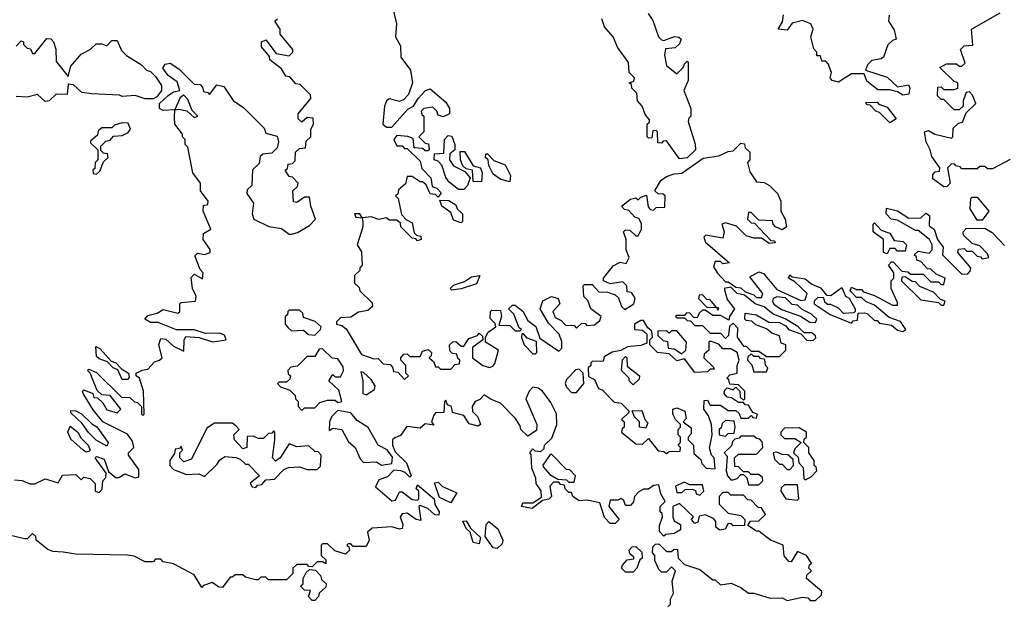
# Model space of a CAD drawing. Extents: x 2769579 to 2883812, y 684207 to 828660.
# Tile 449 of 505: x 2821836 to 2825671, y 818121 to 820401. Entities that reach past the tile are written whole.
import ezdxf

# ---------------------------------------------------------------- set-up
doc = ezdxf.new("R2010")
doc.units = 0

msp = doc.modelspace()

# ---------------------------------------------------------------- linework, layer by layer
at = {"layer": '0CON02XD'}
for points in [[(2823291.2, 820435), (2823304, 820385), (2823299.2, 820335), (2823319.3, 820299.3), (2823320, 820255), (2823357.5, 820205), (2823366.2, 820155), (2823350, 820110), (2823330.7, 820089.3), (2823315, 820083.3), (2823275, 820093.3), (2823263.8, 820085), (2823256.2, 820065), (2823250, 819995), (2823265, 819983.3), (2823285, 819982.5), (2823347, 820053), (2823370, 820065), (2823387.5, 820095), (2823416.2, 820125), (2823435, 820132), (2823495, 820080), (2823510, 820055), (2823510, 820035), (2823485, 820022.5), (2823465, 820030), (2823460, 820045), (2823445, 820060), (2823410, 820055), (2823400, 820045), (2823401.7, 820031.7), (2823410, 820025), (2823410, 819965), (2823405, 819960), (2823390, 819945), (2823415, 819920), (2823428.3, 819918.3), (2823430, 819895), (2823425, 819890), (2823415, 819890), (2823405, 819900), (2823371.7, 819901.7), (2823368.3, 819938.3), (2823347, 819947), (2823305, 819950), (2823292.5, 819935), (2823305, 819910), (2823325, 819910), (2823335, 819900), (2823345, 819900), (2823395, 819850), (2823401.7, 819821.7), (2823437.5, 819785), (2823441.7, 819751.7), (2823460, 819745), (2823477, 819727), (2823465, 819710), (2823455, 819720), (2823435, 819722.5), (2823418.3, 819758.3), (2823405, 819770), (2823395, 819770), (2823365, 819790), (2823345, 819790), (2823338.3, 819761.7), (2823311.7, 819738.3), (2823308.3, 819721.7), (2823300, 819715), (2823310, 819705), (2823322.5, 819642.5), (2823341.7, 819621.7), (2823365, 819610), (2823371.7, 819571.7), (2823381.7, 819561.7), (2823398.3, 819558.3), (2823400, 819545), (2823385, 819540), (2823378.3, 819548.3), (2823365, 819550), (2823320, 819595), (2823318.3, 819608.3), (2823305, 819620), (2823275, 819620), (2823265, 819630), (2823235, 819623.3), (2823205, 819633.3), (2823170, 819630), (2823160, 819645), (2823140, 819645), (2823145, 819632.5), (2823170, 819630), (2823172.5, 819615), (2823172.5, 819595), (2823150, 819525), (2823167, 819497), (2823170, 819445), (2823160, 819435), (2823160, 819425), (2823140, 819405), (2823140, 819375), (2823158.3, 819358.3), (2823160, 819345), (2823208.3, 819298.3), (2823210, 819285), (2823191.7, 819268.3), (2823155, 819262.5), (2823125, 819243.3), (2823085, 819240), (2823070, 819225), (2823070, 819215), (2823090, 819210), (2823107.3, 819197.3), (2823167, 819097), (2823215, 819080), (2823231.7, 819081.7), (2823251.7, 819061.7), (2823278.3, 819058.3), (2823288.3, 819048.3), (2823291.7, 819031.7), (2823308.3, 819028.3), (2823335, 819000)], [(2825693, 819857), (2825625, 819820), (2825605, 819820), (2825595, 819830), (2825575, 819830), (2825565, 819820), (2825505, 819820), (2825498.3, 819828.3), (2825481.7, 819831.7), (2825478.3, 819838.3), (2825465, 819840), (2825450, 819825), (2825460, 819765), (2825448.3, 819751.7), (2825435, 819750), (2825391.7, 819781.7), (2825391.7, 819798.3), (2825401.7, 819808.3), (2825418.3, 819811.7), (2825420, 819825), (2825388.3, 819868.3), (2825382.5, 819895), (2825366.7, 819925), (2825360, 819965), (2825375, 819970), (2825400, 819955), (2825465, 819940), (2825470, 819945), (2825471.7, 819978.3), (2825491.7, 819998.3), (2825508.3, 820001.7), (2825521.7, 820038.3), (2825560, 820075), (2825547, 820107), (2825535, 820120), (2825521.7, 820118.3), (2825510, 820085), (2825510, 820065), (2825495, 820050), (2825475, 820050), (2825435, 820090), (2825425, 820090), (2825410, 820105), (2825411.7, 820138.3), (2825425, 820140), (2825435, 820130), (2825475, 820130), (2825490, 820135), (2825490, 820155), (2825475, 820160), (2825420, 820215), (2825445, 820230), (2825485, 820230), (2825495, 820220), (2825505, 820220), (2825518.3, 820231.7), (2825500, 820285), (2825515, 820300), (2825548.3, 820301.7), (2825542.5, 820365), (2825655, 820427.5)], [(2821815, 818610), (2821845, 818606.7), (2821875, 818593.3), (2821895, 818593.3), (2821935, 818613.3), (2821985, 818597.5), (2822003, 818627), (2822055, 818630), (2822075, 818610), (2822085, 818620), (2822110, 818615), (2822130, 818595), (2822130, 818565), (2822145, 818560), (2822157, 818573), (2822160, 818605), (2822171.7, 818618.3), (2822172.5, 818635), (2822130, 818695), (2822135, 818700), (2822165, 818690), (2822181.7, 818641.7), (2822208.3, 818618.3), (2822221.7, 818618.3), (2822245, 818632.5), (2822285, 818616.7), (2822299.3, 818620.7), (2822299.5, 818649.5), (2822260, 818705), (2822260, 818715), (2822280, 818735), (2822275, 818760), (2822255, 818787.5), (2822160, 818835), (2822121.7, 818881.7), (2822082.5, 818945), (2822080, 818955), (2822085, 818960), (2822120, 818945), (2822125, 818930), (2822138.3, 818928.3), (2822159.3, 818909.3), (2822175, 818882.5), (2822215, 818870), (2822230, 818885), (2822188.3, 818938.3), (2822155, 818940), (2822137, 818957), (2822110, 819025), (2822100, 819035), (2822105, 819040), (2822135, 819027.5), (2822231.7, 818931.7), (2822265, 818930), (2822283, 818913), (2822295, 818910), (2822310, 818895), (2822310, 818865), (2822315, 818860), (2822320, 818865), (2822317.5, 818955), (2822302.5, 819005), (2822290, 819015), (2822290, 819025), (2822313, 819037), (2822335, 819040), (2822360.7, 819069.3), (2822380, 819075), (2822390, 819085), (2822377.5, 819135), (2822385, 819160), (2822405, 819156.7), (2822435, 819130), (2822475, 819110), (2822476.7, 819153.3), (2822483, 819167), (2822535, 819163.8), (2822587, 819147), (2822640, 819155), (2822633, 819173), (2822615, 819180), (2822559.3, 819179.3), (2822515, 819193.3), (2822446.7, 819193.3), (2822375, 819222.5), (2822345, 819222.5), (2822322.5, 819235), (2822335, 819250), (2822371.7, 819258.3), (2822395, 819272.5), (2822451.7, 819258.3), (2822460, 819265), (2822460, 819295), (2822465, 819300), (2822520, 819305), (2822523.3, 819325), (2822508.8, 819355), (2822503, 819397), (2822515, 819410), (2822547.5, 819392.5), (2822550, 819415), (2822538.3, 819428.3), (2822518.3, 819481.7), (2822528.3, 819491.7), (2822555, 819487.5), (2822577.5, 819495), (2822577, 819507), (2822550, 819545), (2822551.7, 819568.3), (2822580, 819585), (2822550, 819655), (2822551.7, 819678.3), (2822568.3, 819681.7), (2822570, 819695), (2822540, 819735), (2822540, 819765), (2822510, 819805), (2822490, 819905), (2822480, 819915), (2822480, 819935), (2822470, 819945), (2822470, 819955), (2822440, 819995), (2822438.3, 820021.7), (2822440, 820050), (2822455, 820052.5), (2822487, 820047), (2822515, 820020), (2822530, 820025), (2822507.5, 820047.5), (2822490.7, 820090.7), (2822475, 820107.5), (2822461.2, 820098.8), (2822440, 820050), (2822395, 820047.5), (2822380, 820055), (2822380, 820075), (2822414, 820106), (2822435, 820120), (2822460, 820125), (2822449.3, 820159.3), (2822413.6, 820183.6), (2822393, 820213), (2822401.7, 820228.3), (2822421.7, 820231.7), (2822455, 820210), (2822515, 820150), (2822538.3, 820148.3), (2822548.3, 820138.3), (2822551.7, 820121.7), (2822568.3, 820118.3), (2822575, 820110), (2822603, 820147), (2822630.7, 820140.7), (2822667, 820087), (2822708.3, 820058.3), (2822788.3, 819978.3), (2822795, 819960), (2822838.3, 819948.3), (2822843.3, 819925), (2822838.3, 819901.7), (2822818.3, 819881.7), (2822782.5, 819877.5), (2822771.7, 819868.3), (2822768.3, 819841.7), (2822743, 819817), (2822740, 819755), (2822721.7, 819738.3), (2822720, 819725), (2822747, 819687), (2822741.2, 819645), (2822747.5, 819625), (2822806.1, 819596.1), (2822855, 819587.5), (2822885, 819566.7), (2822895, 819566.2), (2822918, 819572), (2822965, 819600), (2822987.5, 819625), (2822970, 819675), (2822965, 819710), (2822945, 819710), (2822915, 819690), (2822901.7, 819691.7), (2822900, 819735), (2822918.3, 819751.7), (2822920, 819765), (2822898.3, 819788.3), (2822885, 819790), (2822870, 819815), (2822878.3, 819821.7), (2822881.7, 819838.3), (2822898.3, 819841.7), (2822908.3, 819851.7), (2822910, 819885), (2822925, 819900), (2822948.3, 819901.7), (2822951.7, 819928.3), (2822970, 819945), (2822970, 819975), (2822980, 819995), (2822978.3, 820018.3), (2822955, 820020), (2822935, 820002.5), (2822920, 820015), (2822920, 820035), (2822970, 820095), (2822968.3, 820108.3), (2822928.3, 820148.3), (2822911.7, 820151.7), (2822888.3, 820178.3), (2822871.7, 820181.7), (2822855, 820210), (2822810, 820245), (2822808.3, 820258.3), (2822777.5, 820295), (2822777.5, 820315), (2822795, 820322.5), (2822835, 820270), (2822885, 820260), (2822900, 820275), (2822900, 820285), (2822850, 820345), (2822850, 820365), (2822830, 820395), (2822840, 820405)], [(2824283.8, 820425), (2824301.7, 820398.3), (2824323.8, 820335), (2824335, 820322.5), (2824345, 820320), (2824386.1, 820336.1), (2824403.6, 820333.6), (2824412.5, 820325), (2824405, 820307.5), (2824388.3, 820291.7), (2824351.7, 820288.3), (2824347.5, 820262.5), (2824355, 820222.5), (2824395, 820190), (2824420, 820215), (2824425, 820230), (2824435, 820240), (2824440, 820235), (2824440, 820165), (2824422.5, 820125), (2824450, 820055), (2824450, 820025), (2824441.7, 820018.3), (2824440, 820005), (2824467, 819917), (2824467.5, 819895), (2824435, 819863.3), (2824405, 819858.8), (2824355, 819930), (2824341.7, 819928.3), (2824335, 819920), (2824321.7, 819921.7), (2824320, 819965), (2824315, 819970), (2824301.7, 819968.3), (2824298.3, 819941.7), (2824285, 819940), (2824280, 819945), (2824280, 819995), (2824288.3, 820001.7), (2824288.3, 820011.7), (2824271.7, 820031.7), (2824260, 820065), (2824242.5, 820085), (2824240, 820115), (2824220, 820135), (2824218.3, 820148.3), (2824210, 820155), (2824228.3, 820161.7), (2824230, 820175), (2824210, 820195), (2824207.5, 820235), (2824163.8, 820293.8), (2824146.7, 820335), (2824113.9, 820373.9), (2824102.5, 820405)], [(2825298.3, 820111.7), (2825275, 820107.5), (2825255, 820120), (2825225, 820127.5), (2825178.3, 820128.3), (2825135, 820162.5), (2825125, 820190), (2825075, 820190), (2825025, 820157.5), (2825000, 820165), (2824992.5, 820175), (2824997.5, 820195), (2824985, 820230), (2824975, 820240), (2824960, 820240), (2824955, 820260), (2824940, 820260), (2824940, 820275), (2824928.3, 820288.3), (2824917.5, 820335), (2824926.7, 820365), (2824916.7, 820385), (2824885, 820397.5), (2824845, 820387.5), (2824825, 820360), (2824790, 820365), (2824807, 820393), (2824810.7, 820420.7)], [(2825221.7, 820418.3), (2825220, 820395), (2825241.7, 820361.7), (2825250, 820325), (2825235, 820320), (2825217, 820303), (2825200, 820255), (2825191.7, 820248.3), (2825155, 820242.5), (2825137.5, 820225), (2825130, 820205), (2825215, 820177.5), (2825255, 820140), (2825297, 820147), (2825302.5, 820135), (2825298.3, 820111.7)], [(2821821.7, 820298.3), (2821841.7, 820318.3), (2821850, 820315), (2821850, 820305), (2821865, 820290), (2821878.3, 820288.3), (2821885, 820270), (2821895, 820270), (2821941.7, 820328.3), (2821956.4, 820326.4), (2821967.5, 820315), (2821976.4, 820286.4), (2821978.3, 820238.3), (2822025, 820180), (2822035, 820220), (2822075, 820267.5), (2822110, 820285), (2822133, 820307), (2822155, 820307.5), (2822175, 820300), (2822195, 820320), (2822215, 820320), (2822231.7, 820281.7), (2822251.7, 820261.7), (2822310, 820225), (2822330, 820205), (2822345, 820200), (2822365, 820180), (2822387.5, 820145), (2822387.5, 820125), (2822369.3, 820100.7), (2822355, 820092.5), (2822325, 820092.5), (2822285, 820106.7), (2822235, 820102.5), (2822225, 820107.5), (2822115, 820112.5), (2822078.3, 820118.3), (2822045, 820147.5), (2822025, 820150), (2822020, 820110), (2821978.3, 820111.7), (2821950, 820085), (2821935, 820082.5), (2821905, 820110), (2821865, 820100), (2821822.5, 820102.5)], [(2825225, 820000), (2825185, 820040), (2825170, 820045), (2825148.3, 820068.3), (2825135, 820070), (2825131.7, 820078.3), (2825175, 820080), (2825181.7, 820071.7), (2825215, 820060), (2825250, 820015), (2825225, 820000)], [(2822135, 819800), (2822148.3, 819811.7), (2822161.7, 819848.3), (2822180, 819865), (2822178.3, 819878.3), (2822161.7, 819881.7), (2822151.7, 819891.7), (2822151.7, 819908.3), (2822171.7, 819928.3), (2822188.3, 819931.7), (2822201.7, 819948.3), (2822235, 819950), (2822258.3, 819961.7), (2822267.5, 819975), (2822258.3, 819998.3), (2822235, 820000), (2822205, 819990), (2822195, 819980), (2822155, 819980), (2822141.7, 819968.3), (2822138.3, 819951.7), (2822111.7, 819928.3), (2822111.7, 819921.7), (2822140, 819895), (2822140, 819855), (2822130, 819845), (2822128.3, 819821.7), (2822120, 819815), (2822121.7, 819801.7), (2822135, 819800)], [(2823565, 819740), (2823545, 819740), (2823508.3, 819768.3), (2823496.1, 819786.1), (2823480, 819835), (2823465, 819850), (2823450, 819855), (2823451.7, 819878.3), (2823488.3, 819881.7), (2823490, 819935), (2823505, 819950), (2823518.3, 819948.3), (2823530, 819915), (2823530, 819895), (2823511.7, 819878.3), (2823510, 819855), (2823525, 819832.5), (2823570, 819810), (2823590, 819785), (2823580, 819755), (2823565, 819740)], [(2823335, 819000), (2823350, 819015), (2823340, 819025), (2823340, 819055), (2823320, 819075), (2823320, 819085), (2823331.7, 819098.3), (2823345, 819100), (2823355, 819090), (2823395, 819090), (2823405, 819110), (2823427, 819117), (2823440, 819105), (2823438.3, 819091.7), (2823430, 819085), (2823448.3, 819068.3), (2823455, 819050), (2823465, 819050), (2823475, 819040), (2823515, 819040), (2823531.7, 819058.3), (2823548.3, 819061.7), (2823550, 819075), (2823541.7, 819081.7), (2823538.3, 819098.3), (2823521.7, 819101.7), (2823511.7, 819111.7), (2823510, 819135), (2823523, 819147), (2823535, 819147.5), (2823555, 819130), (2823565, 819130), (2823585, 819160), (2823618.3, 819171.7), (2823625, 819180), (2823638.3, 819168.3), (2823640, 819155), (2823600, 819125), (2823600, 819085), (2823640, 819055), (2823665, 819047.5), (2823678.3, 819051.7), (2823687, 819063), (2823700, 819115), (2823650, 819145), (2823650, 819165), (2823660, 819185), (2823690, 819205), (2823688.3, 819218.3), (2823668.3, 819238.3), (2823670, 819265), (2823675, 819270), (2823708.3, 819268.3), (2823712.5, 819245), (2823701.7, 819211.7), (2823745, 819210), (2823765, 819190), (2823785, 819190), (2823790, 819195), (2823781.7, 819201.7), (2823760, 819255), (2823740, 819275), (2823755, 819290), (2823765, 819290), (2823796, 819266), (2823815, 819230), (2823846.4, 819206.4), (2823861.7, 819161.7), (2823935, 819110), (2823947.5, 819122.5), (2823947, 819147), (2823937, 819177), (2823895, 819220), (2823862.5, 819275), (2823873.6, 819306.4), (2823907, 819323), (2823932.5, 819315), (2823940, 819295), (2823912.5, 819265), (2823921.7, 819241.7), (2823945, 819230), (2823961.7, 819211.7), (2823995, 819210), (2824005, 819200), (2824025, 819220), (2824038.3, 819218.3), (2824045, 819210), (2824075, 819212.5), (2824095, 819230), (2824100, 819245), (2824060, 819275), (2824048.3, 819308.3), (2824033, 819323), (2824030, 819365), (2824035, 819370), (2824065, 819370), (2824091.7, 819341.7), (2824125, 819340), (2824155, 819330), (2824168.3, 819318.3), (2824180, 819285), (2824193, 819273), (2824227.5, 819295), (2824232.5, 819315), (2824227, 819327), (2824218.3, 819338.3), (2824201.7, 819341.7), (2824200, 819365), (2824185, 819380), (2824135, 819372.5), (2824110, 819385), (2824110, 819395), (2824147, 819443), (2824175, 819457.5), (2824197.5, 819452.5), (2824210, 819475), (2824197.5, 819505), (2824197.5, 819545), (2824187.5, 819575), (2824195, 819582.5), (2824211.7, 819581.7), (2824235, 819560), (2824245, 819560), (2824257.5, 819585), (2824257, 819607), (2824246.7, 819626.7), (2824231.7, 819631.7), (2824208.3, 819658.3), (2824191.7, 819661.7), (2824180, 819675), (2824215, 819702.5), (2824235, 819707.5), (2824245, 819700), (2824255, 819710), (2824277.5, 819717.5), (2824283, 819673), (2824291.7, 819661.7), (2824305, 819660), (2824315, 819670), (2824348.3, 819671.7), (2824350, 819715), (2824341.7, 819721.7), (2824322.5, 819722.5), (2824310, 819735), (2824333.3, 819775), (2824355, 819790), (2824385, 819801.2), (2824415, 819803.3), (2824498.3, 819861.7), (2824559.3, 819870.7), (2824595, 819887.5), (2824615, 819890), (2824645, 819920), (2824658.3, 819918.3), (2824661.7, 819901.7), (2824680, 819885), (2824680, 819855), (2824670, 819845), (2824679.3, 819809.3), (2824705, 819770), (2824735, 819766.7), (2824756.1, 819756.1), (2824787.5, 819725), (2824800, 819695), (2824800, 819655), (2824817.5, 819625), (2824822.5, 819595), (2824805, 819582.5), (2824780, 819595), (2824770, 819605), (2824768.3, 819618.3), (2824715, 819620), (2824685, 819650), (2824675, 819650), (2824670, 819625), (2824685, 819610), (2824698.3, 819608.3), (2824761.7, 819541.7), (2824775, 819540), (2824778.3, 819531.7), (2824755, 819530), (2824725, 819550), (2824695, 819550), (2824665, 819560), (2824627, 819597), (2824585, 819610), (2824570, 819605), (2824580, 819575), (2824575, 819550), (2824508.3, 819561.7), (2824500, 819555), (2824507.5, 819535), (2824600, 819455), (2824575, 819450), (2824565, 819460), (2824545, 819460), (2824538.3, 819438.3), (2824553.6, 819413.6), (2824585, 819380), (2824595, 819380), (2824625, 819360), (2824645, 819357.5), (2824661.7, 819341.7), (2824695, 819330), (2824705, 819320), (2824725, 819320), (2824730, 819335), (2824680, 819400), (2824715, 819420), (2824733, 819413), (2824785, 819350), (2824878.3, 819308.3), (2824895, 819310), (2824902.5, 819335), (2824855, 819380), (2824830, 819395), (2824835, 819407.5), (2824845, 819400), (2824895, 819392.5), (2824921.7, 819371.7), (2824955, 819357.5), (2824978.3, 819328.3), (2824995, 819327.5), (2825038.3, 819358.3), (2825052.5, 819325), (2825067, 819317), (2825090, 819275), (2825090, 819265), (2825085, 819260), (2825045, 819257.5), (2825025, 819277.5), (2824995, 819292.5), (2824982.5, 819292.5), (2824971.7, 819301.7), (2824968.3, 819318.3), (2824945, 819320), (2824930, 819305), (2824930, 819295), (2824993, 819253), (2825075, 819220), (2825081.7, 819228.3), (2825098.3, 819231.7), (2825101.7, 819258.3), (2825125, 819260), (2825137, 819257), (2825165, 819230), (2825175, 819230), (2825185, 819220), (2825231.7, 819211.7), (2825255, 819192.5), (2825275, 819187.5), (2825287.5, 819195), (2825266.4, 819226.4), (2825221.7, 819241.7), (2825165, 819290), (2825133, 819303), (2825115, 819320), (2825095, 819320), (2825070, 819345), (2825075, 819360), (2825095, 819350), (2825115, 819350), (2825121.7, 819341.7), (2825165, 819327.5), (2825235, 819290), (2825255, 819290), (2825255, 819300), (2825230, 819355), (2825230, 819385), (2825240, 819395), (2825240, 819415), (2825220, 819445), (2825231.7, 819458.3), (2825238.3, 819458.3), (2825271.7, 819421.7), (2825295, 819420), (2825305, 819410), (2825355, 819410), (2825385, 819380), (2825415, 819380), (2825425, 819370), (2825435, 819370), (2825440, 819395), (2825405, 819410), (2825385, 819430), (2825371.7, 819431.7), (2825345, 819460), (2825330, 819465), (2825328.3, 819478.3), (2825320, 819485), (2825335, 819500), (2825378.3, 819491.7), (2825390, 819505), (2825390, 819525), (2825380, 819545), (2825335, 819580), (2825325, 819580), (2825255, 819620), (2825230, 819625), (2825210, 819645), (2825212.5, 819667.5), (2825255, 819657.5), (2825298.3, 819628.3), (2825345, 819630), (2825365, 819647.5), (2825379.3, 819639.3), (2825378.3, 819598.3), (2825397.5, 819585), (2825410, 819545), (2825432.5, 819515), (2825430, 819485), (2825505, 819410), (2825528.3, 819411.7), (2825538.3, 819421.7), (2825540, 819435), (2825490, 819495), (2825491.7, 819508.3), (2825515, 819510), (2825525, 819500), (2825545, 819500), (2825565, 819480), (2825578.3, 819478.3), (2825585, 819470), (2825610, 819475), (2825605, 819490), (2825575, 819520), (2825545, 819530), (2825511.7, 819561.7), (2825510, 819575), (2825521.7, 819588.3), (2825595, 819590), (2825623, 819573), (2825671.7, 819521.7)], [(2823635, 819770), (2823601.7, 819771.7), (2823600, 819815), (2823575, 819820), (2823561.7, 819831.7), (2823552.5, 819855), (2823551.7, 819888.3), (2823568.3, 819888.3), (2823601.7, 819831.7), (2823630, 819825), (2823637.5, 819805), (2823635, 819770)], [(2823745, 819770), (2823709.3, 819779.3), (2823680, 819800), (2823663, 819833), (2823660, 819855), (2823650, 819865), (2823651.7, 819878.3), (2823658.3, 819878.3), (2823683, 819853), (2823726.7, 819836.7), (2823747.5, 819795), (2823745, 819770)], [(2823555, 819610), (2823525, 819620), (2823515, 819650), (2823480, 819675), (2823471.7, 819698.3), (2823507, 819697), (2823535, 819680), (2823540, 819665), (2823560, 819645), (2823560, 819615), (2823555, 819610)], [(2825585, 819620), (2825565, 819620), (2825537.5, 819665), (2825540, 819705), (2825545, 819710), (2825565, 819710), (2825610, 819655), (2825585, 819620)], [(2825215, 819490), (2825200, 819495), (2825200, 819545), (2825160, 819575), (2825160, 819605), (2825165, 819610), (2825191.7, 819581.7), (2825225, 819570), (2825241.7, 819541.7), (2825277, 819537), (2825290, 819525), (2825285, 819500), (2825255, 819500), (2825245, 819510), (2825225, 819510), (2825215, 819490)], [(2823518.3, 819348.3), (2823512.5, 819355), (2823525, 819367.5), (2823568.8, 819381.2), (2823595, 819400), (2823627.5, 819405), (2823615, 819372.5), (2823555, 819353.3), (2823518.3, 819348.3)], [(2825435, 819290), (2825440, 819305), (2825421.7, 819311.7), (2825395, 819340), (2825341.7, 819361.7), (2825325, 819380), (2825311.7, 819381.7), (2825285, 819400), (2825271.7, 819398.3), (2825270, 819385), (2825345, 819310), (2825415, 819300), (2825425, 819290), (2825435, 819290)], [(2824795, 819090), (2824820, 819115), (2824820, 819135), (2824801.7, 819141.7), (2824795, 819170), (2824765, 819180), (2824745, 819197.5), (2824703, 819213), (2824687, 819227), (2824665, 819230), (2824660, 819235), (2824661.7, 819258.3), (2824705, 819252.5), (2824753, 819223), (2824795, 819222.5), (2824819.3, 819209.3), (2824830, 819195), (2824878.3, 819178.3), (2824902.5, 819152.5), (2824927, 819153), (2824937, 819163), (2824935, 819170), (2824921.7, 819181.7), (2824891.7, 819181.7), (2824867, 819207), (2824817, 819237), (2824770, 819255), (2824735, 819282.5), (2824700, 819295), (2824658.3, 819328.3), (2824630, 819335), (2824605, 819360), (2824580, 819355), (2824591.7, 819311.7), (2824620, 819275), (2824600, 819245), (2824598.3, 819231.7), (2824565, 819250), (2824535, 819250), (2824505, 819270), (2824495, 819270), (2824481.7, 819258.3), (2824475, 819240), (2824461.7, 819241.7), (2824445, 819260), (2824431.7, 819258.3), (2824425, 819250), (2824395, 819250), (2824390, 819245), (2824395, 819240), (2824425, 819240), (2824435, 819230), (2824448.3, 819228.3), (2824465, 819210), (2824495, 819210), (2824525, 819180), (2824565, 819180), (2824585, 819160), (2824597.5, 819172.5), (2824601.7, 819208.3), (2824615, 819220), (2824631.7, 819201.7), (2824630, 819165), (2824655, 819130), (2824665, 819130), (2824685, 819110), (2824715, 819110), (2824745, 819090), (2824795, 819090)], [(2824555, 819270), (2824558.3, 819278.3), (2824550, 819280), (2824525, 819310), (2824511.7, 819311.7), (2824495, 819330), (2824481.7, 819328.3), (2824480, 819315), (2824511.7, 819281.7), (2824550, 819280), (2824555, 819270)], [(2824935, 819222.5), (2824940, 819235), (2824920, 819255), (2824883, 819273), (2824865, 819290), (2824845, 819292.5), (2824818.3, 819318.3), (2824785, 819322.5), (2824770, 819315), (2824767.5, 819305), (2824773.6, 819293.6), (2824803, 819273), (2824877, 819247), (2824913, 819223), (2824935, 819222.5)], [(2822985, 819172.5), (2823007.5, 819195), (2823010, 819205), (2822986.4, 819226.4), (2822941.7, 819241.7), (2822938.3, 819258.3), (2822925, 819270), (2822885, 819270), (2822880, 819265), (2822878.3, 819251.7), (2822870, 819245), (2822870, 819215), (2822881.7, 819201.7), (2822895, 819190), (2822941.7, 819191.7), (2822960, 819175), (2822985, 819172.5)], [(2824545, 818652.5), (2824540, 818695), (2824530, 818705), (2824522.5, 818732.5), (2824532.5, 818785), (2824530, 818825), (2824518.3, 818858.3), (2824500, 818885), (2824501.7, 818918.3), (2824515, 818920), (2824525, 818900), (2824565, 818900), (2824595, 818880), (2824625, 818880), (2824638.3, 818868.3), (2824645, 818850), (2824675, 818850), (2824685, 818860), (2824691.7, 818851.7), (2824705, 818850), (2824710, 818865), (2824691.7, 818871.7), (2824675, 818900), (2824661.7, 818901.7), (2824655, 818910), (2824635, 818910), (2824608.3, 818928.3), (2824591.7, 818931.7), (2824580, 818945), (2824581.7, 818958.3), (2824591.7, 818968.3), (2824615, 818960), (2824625, 818970), (2824640, 818955), (2824641.7, 818931.7), (2824655, 818920), (2824660, 818925), (2824660, 818955), (2824635, 818980), (2824601.7, 818981.7), (2824598.3, 818998.3), (2824590, 819005), (2824601.7, 819018.3), (2824630, 819025), (2824630, 819055), (2824637.5, 819075), (2824630, 819105), (2824605, 819120), (2824575, 819120), (2824558.3, 819138.3), (2824525, 819150), (2824520, 819145), (2824520, 819115), (2824501.7, 819098.3), (2824500, 819085), (2824538.3, 819048.3), (2824540, 819040), (2824525, 819040), (2824515, 819030), (2824465, 819027.5), (2824425, 819080), (2824395, 819072.5), (2824365, 819100), (2824320, 819105), (2824290, 819135), (2824290, 819155), (2824300, 819165), (2824298.3, 819188.3), (2824281.7, 819201.7), (2824265, 819230), (2824255, 819230), (2824230, 819215), (2824230, 819195), (2824261.7, 819191.7), (2824278.3, 819178.3), (2824278.3, 819141.7), (2824255, 819132.5), (2824203, 819127), (2824177, 819113), (2824143, 819107), (2824111.7, 819088.3), (2824108.3, 819071.7), (2824065, 819070), (2824060, 819065), (2824060, 819055), (2824050, 819045), (2824051.7, 819011.7), (2824075, 819000), (2824090, 818965), (2824105, 818960), (2824151.7, 818911.7), (2824178.3, 818908.3), (2824208.3, 818878.3), (2824208.3, 818871.7), (2824180, 818845), (2824190, 818835), (2824190, 818815), (2824181.7, 818808.3), (2824180, 818795), (2824235, 818750), (2824261.7, 818748.3), (2824285, 818770), (2824323, 818723), (2824345, 818720), (2824355, 818712.5), (2824365, 818720), (2824408.3, 818721.7), (2824410, 818735), (2824400, 818745), (2824410, 818755), (2824410, 818775), (2824400, 818785), (2824400, 818805), (2824410, 818815), (2824410, 818825), (2824390, 818845), (2824380, 818865), (2824380, 818885), (2824395, 818890), (2824426.4, 818876.4), (2824431.7, 818848.3), (2824420, 818835), (2824451.7, 818811.7), (2824451.7, 818788.3), (2824440, 818775), (2824440, 818765), (2824460, 818745), (2824461.7, 818711.7), (2824488.3, 818688.3), (2824493, 818673), (2824510, 818655), (2824545, 818652.5)], [(2823845, 819100), (2823850, 819105), (2823848.3, 819148.3), (2823811.7, 819161.7), (2823798.3, 819178.3), (2823791.7, 819178.3), (2823790, 819165), (2823800, 819135), (2823835, 819100), (2823845, 819100)], [(2824415, 819100), (2824430, 819115), (2824432.5, 819145), (2824395, 819190), (2824375, 819190), (2824365, 819180), (2824355, 819190), (2824321.7, 819188.3), (2824321.7, 819171.7), (2824341.7, 819151.7), (2824358.3, 819148.3), (2824361.7, 819121.7), (2824385, 819120), (2824415, 819100)], [(2822255, 819000), (2822235, 819000), (2822218.3, 819038.3), (2822200, 819045), (2822178.3, 819068.3), (2822145, 819080), (2822135, 819090), (2822131.7, 819128.3), (2822149.3, 819119.3), (2822191.7, 819071.7), (2822210, 819065), (2822231.7, 819041.7), (2822260, 819025), (2822261.7, 819008.3), (2822255, 819000)], [(2822935, 818880), (2822945, 818890), (2822985, 818890), (2823005, 818910), (2823035, 818920), (2823065, 818920), (2823075, 818910), (2823090, 818915), (2823078.3, 818958.3), (2823040, 818995), (2823055, 819020), (2823065, 819010), (2823085, 819010), (2823096.4, 819033.6), (2823095, 819050), (2823075, 819080), (2823053, 819083), (2823015, 819120), (2823001.7, 819118.3), (2822985, 819090), (2822955, 819090), (2822918.3, 819051.7), (2822891.7, 819048.3), (2822880, 819035), (2822881.7, 819021.7), (2822890, 819015), (2822888.3, 819001.7), (2822875, 818990), (2822845, 818990), (2822840, 818985), (2822851.7, 818971.7), (2822888.3, 818958.3), (2822908.3, 818938.3), (2822910, 818925), (2822920, 818915), (2822920, 818895), (2822935, 818880)], [(2824225, 818980), (2824210, 818995), (2824210, 819005), (2824180, 819035), (2824183, 819077), (2824195, 819090), (2824200, 819085), (2824201.7, 819051.7), (2824250, 819015), (2824248.3, 819001.7), (2824225, 818980)], [(2824745, 819030), (2824750, 819045), (2824740, 819055), (2824738.3, 819078.3), (2824721.7, 819081.7), (2824715, 819090), (2824695, 819090), (2824685, 819100), (2824671.7, 819088.3), (2824670, 819075), (2824687, 819057), (2824695, 819030), (2824745, 819030)], [(2823185, 818940), (2823218.3, 818961.7), (2823220, 818975), (2823205, 819000), (2823175, 819027.5), (2823165, 819030), (2823172.5, 818995), (2823172.5, 818945), (2823185, 818940)], [(2824005, 818950), (2824032.5, 818985), (2824030, 819025), (2824015, 819040), (2824001.7, 819038.3), (2823965, 819000), (2823960, 818985), (2823965, 818970), (2823985, 818950), (2824005, 818950)], [(2824360, 818115), (2824370, 818125), (2824370, 818145), (2824381.7, 818168.3), (2824377.5, 818215), (2824390, 818255), (2824375, 818270), (2824355, 818250), (2824335, 818250), (2824325, 818260), (2824310, 818295), (2824310, 818315), (2824300, 818325), (2824301.7, 818348.3), (2824311.7, 818358.3), (2824325, 818360), (2824355, 818330), (2824375, 818330), (2824385, 818340), (2824398.3, 818338.3), (2824400, 818305), (2824425, 818280), (2824485, 818260), (2824535, 818220), (2824545, 818220), (2824565, 818200), (2824607, 818207), (2824645, 818190), (2824675, 818167.5), (2824695, 818167.5), (2824758.3, 818148.3), (2824805, 818150), (2824825, 818140), (2824885, 818152.5), (2824905, 818150), (2824915, 818140), (2824935, 818140), (2824958.3, 818161.7), (2824960, 818175), (2824900, 818225), (2824901.7, 818238.3), (2824920, 818255), (2824910, 818265), (2824911.7, 818278.3), (2824920, 818285), (2824900, 818315), (2824865, 818330), (2824840, 818290), (2824831.7, 818291.7), (2824813, 818313), (2824810, 818355), (2824760, 818375), (2824715, 818410), (2824705, 818410), (2824671.7, 818431.7), (2824681.7, 818448.3), (2824715, 818450), (2824740, 818475), (2824725, 818500), (2824711.7, 818501.7), (2824685, 818530), (2824671.7, 818531.7), (2824655, 818550), (2824605, 818550), (2824595, 818560), (2824575, 818560), (2824560, 818545), (2824560, 818515), (2824595, 818480), (2824645, 818470), (2824660, 818455), (2824658.3, 818431.7), (2824615, 818430), (2824608.3, 818438.3), (2824595, 818440), (2824583, 818417), (2824563, 818413), (2824547.5, 818425), (2824547, 818447), (2824538.3, 818458.3), (2824505, 818472.5), (2824481.7, 818468.3), (2824477.5, 818445), (2824465, 818440), (2824452.5, 818455), (2824460, 818465), (2824405, 818517.5), (2824380, 818505), (2824380, 818465), (2824385, 818450), (2824410, 818435), (2824410, 818415), (2824385, 818400), (2824353, 818397), (2824345, 818390), (2824328.3, 818408.3), (2824328.3, 818431.7), (2824340, 818465), (2824338.3, 818478.3), (2824330, 818485), (2824330, 818505), (2824350, 818525), (2824332.5, 818555), (2824325, 818590), (2824305, 818587.5), (2824285, 818572.5), (2824265, 818572.5), (2824247, 818563), (2824230, 818545), (2824226.7, 818523.3), (2824215, 818510), (2824195, 818510), (2824188.3, 818528.3), (2824177, 818537), (2824165, 818530), (2824135, 818530), (2824130, 818505), (2824170, 818455), (2824155, 818440), (2824135, 818440), (2824113, 818463), (2824095, 818520), (2824045, 818530), (2824015, 818527.5), (2823990, 818545), (2823985, 818560), (2823975, 818560), (2823960, 818575), (2823958.3, 818588.3), (2823941.7, 818591.7), (2823935, 818600), (2823915, 818600), (2823900, 818585), (2823907.5, 818545), (2823896.1, 818533.9), (2823871.7, 818528.3), (2823831.7, 818498.3), (2823790, 818505), (2823795, 818520), (2823835, 818520), (2823867.5, 818542.5), (2823867, 818567), (2823847.5, 818595), (2823846.4, 818616.4), (2823830, 818655), (2823827.5, 818707.5), (2823822.5, 818715), (2823835, 818730), (2823842.5, 818722.5), (2823865, 818720), (2823878.3, 818731.7), (2823880, 818745), (2823908.3, 818771.7), (2823927.5, 818825), (2823926.4, 818866.4), (2823905, 818910), (2823872.5, 818955), (2823855, 818966.7), (2823835, 818970), (2823820, 818955), (2823807.5, 818925), (2823850, 818825), (2823848.3, 818801.7), (2823815, 818780), (2823787.5, 818805), (2823785, 818820), (2823765, 818850), (2823708.3, 818908.3), (2823671.7, 818921.7), (2823645, 818940), (2823628.3, 818921.7), (2823610, 818915), (2823597.5, 818895), (2823600, 818875), (2823620, 818855), (2823627, 818837), (2823630, 818825), (2823621.7, 818818.3), (2823587, 818827), (2823565, 818860), (2823521.7, 818871.7), (2823517.5, 818895), (2823501.7, 818901.7), (2823495, 818920), (2823490, 818915), (2823488.3, 818871.7), (2823455, 818870), (2823448.3, 818861.7), (2823440, 818835), (2823448.3, 818821.7), (2823415, 818827.5), (2823395, 818810), (2823343, 818817), (2823318.3, 818781.7), (2823297, 818773), (2823287.5, 818765), (2823287.5, 818745), (2823298.3, 818718.3), (2823342.5, 818675), (2823360, 818625), (2823355, 818620), (2823337.5, 818637.5), (2823320, 818645), (2823293, 818647), (2823268.3, 818621.7), (2823235, 818610), (2823221.7, 818581.7), (2823285, 818527.5), (2823299.3, 818530.7), (2823315, 818562.5), (2823325, 818562.5), (2823365, 818532.5), (2823385, 818530), (2823390, 818535), (2823390, 818565), (2823380, 818575), (2823385, 818590), (2823450, 818535), (2823453, 818513), (2823470, 818485), (2823468.3, 818471.7), (2823453, 818473), (2823425, 818497.5), (2823395, 818510), (2823390, 818505), (2823398.3, 818451.7), (2823380, 818455), (2823345, 818480), (2823325, 818477.5), (2823317.5, 818465), (2823327.5, 818435), (2823325, 818420), (2823315, 818417.5), (2823285, 818426.7), (2823208.3, 818421.7), (2823190, 818405), (2823197.5, 818375), (2823185, 818350), (2823135, 818350), (2823125, 818360), (2823115, 818360), (2823110, 818355), (2823118.3, 818348.3), (2823120, 818335), (2823105, 818320), (2823063, 818333), (2823035, 818360), (2823015, 818360), (2823010, 818355), (2823010, 818315), (2823028.3, 818298.3), (2823028.3, 818281.7), (2823015, 818290), (2822995, 818290), (2822975, 818270), (2822961.7, 818271.7), (2822955, 818280), (2822915, 818280), (2822900, 818265), (2822900, 818245), (2822875, 818220), (2822805, 818220), (2822795, 818230), (2822775, 818230), (2822765, 818220), (2822755, 818220), (2822715, 818230), (2822705, 818240), (2822675, 818240), (2822665, 818230), (2822655, 818230), (2822625, 818190), (2822611.7, 818191.7), (2822585, 818210), (2822551.7, 818198.3), (2822545, 818190), (2822515, 818240), (2822435, 818282.5), (2822395, 818290), (2822385, 818300), (2822365, 818300), (2822355, 818290), (2822325, 818290), (2822281.7, 818311.7), (2822255, 818316.7), (2822055, 818320), (2822005, 818327.5)], [(2822175, 818740), (2822133.6, 818763.6), (2822103.6, 818793.6), (2822079.3, 818829.3), (2822035, 818870), (2822035, 818880), (2822055, 818877.5), (2822076.1, 818866.1), (2822117, 818827), (2822136.4, 818816.4), (2822180, 818755), (2822175, 818740)], [(2823245, 818666.7), (2823285, 818672.5), (2823287.5, 818697.5), (2823266.7, 818726.7), (2823232.5, 818745), (2823192.7, 818812.7), (2823150.5, 818840.5), (2823125, 818870), (2823075, 818880), (2823050, 818855), (2823042.5, 818835), (2823041.7, 818801.7), (2823055, 818810), (2823090, 818805), (2823117, 818757), (2823142.5, 818735), (2823161.7, 818691.7), (2823175, 818677.5), (2823225, 818680), (2823245, 818666.7)], [(2824275, 818810), (2824250, 818815), (2824250, 818835), (2824230, 818855), (2824221.7, 818878.3), (2824259.3, 818879.3), (2824270, 818845), (2824281.7, 818831.7), (2824275, 818810)], [(2822095, 818717.5), (2822082.5, 818725), (2822035, 818767.5), (2822023.3, 818795), (2822031.7, 818818.3), (2822062.5, 818795), (2822073.6, 818773.6), (2822102.5, 818745), (2822110, 818725), (2822105, 818720), (2822095, 818717.5)], [(2822755, 818580), (2822761.7, 818588.3), (2822778.3, 818591.7), (2822795, 818610), (2822828.3, 818611.7), (2822865, 818650), (2822883, 818657), (2822925, 818660), (2822955, 818650), (2822995, 818650), (2823007, 818663), (2823010, 818705), (2822998.3, 818718.3), (2822985, 818720), (2822961.7, 818741.7), (2822915, 818737.5), (2822885, 818750), (2822850, 818695), (2822831.7, 818681.7), (2822820, 818695), (2822830, 818765), (2822830, 818795), (2822825, 818800), (2822818.3, 818791.7), (2822805, 818790), (2822785, 818770), (2822765, 818770), (2822745, 818780), (2822721.7, 818778.3), (2822720, 818735), (2822705, 818730), (2822672.5, 818765), (2822670, 818785), (2822690, 818805), (2822678.3, 818818.3), (2822665, 818830), (2822595, 818830), (2822565, 818810), (2822505, 818690), (2822475, 818680), (2822460, 818695), (2822460, 818715), (2822470, 818725), (2822465, 818740), (2822458.3, 818731.7), (2822441.7, 818728.3), (2822438.3, 818711.7), (2822420, 818685), (2822420, 818665), (2822435, 818650), (2822485, 818630), (2822533, 818633), (2822555, 818622.5), (2822605, 818670), (2822613.6, 818686.4), (2822635, 818700), (2822677, 818697), (2822695, 818690), (2822715, 818670), (2822725, 818670), (2822770, 818625), (2822733, 818597), (2822741.7, 818581.7), (2822755, 818580)], [(2824585, 818780), (2824595, 818790), (2824618.3, 818791.7), (2824622.5, 818815), (2824618.3, 818838.3), (2824585, 818840), (2824571.7, 818828.3), (2824568.3, 818811.7), (2824560, 818805), (2824560, 818785), (2824585, 818780)], [(2824715, 818590), (2824730, 818605), (2824728.3, 818618.3), (2824715, 818630), (2824685, 818630), (2824675, 818640), (2824655, 818640), (2824635, 818660), (2824621.7, 818661.7), (2824620, 818695), (2824635, 818710), (2824705, 818710), (2824730, 818735), (2824727, 818757), (2824718.3, 818768.3), (2824705, 818770), (2824695, 818780), (2824645, 818780), (2824638.3, 818771.7), (2824621.7, 818768.3), (2824611.7, 818758.3), (2824608.3, 818741.7), (2824580, 818715), (2824591.7, 818701.7), (2824587.5, 818645), (2824592.5, 818625), (2824605, 818610), (2824615, 818610), (2824630, 818615), (2824645, 818630), (2824655, 818630), (2824667.5, 818617.5), (2824675, 818590), (2824715, 818590)], [(2824895, 818610), (2824918.3, 818621.7), (2824940, 818645), (2824938.3, 818658.3), (2824930, 818665), (2824930, 818685), (2824910, 818715), (2824910, 818735), (2824890, 818755), (2824891.7, 818768.3), (2824900, 818775), (2824900, 818795), (2824871.7, 818811.7), (2824815, 818810), (2824800, 818795), (2824800, 818785), (2824815, 818770), (2824855, 818770), (2824880, 818755), (2824855, 818730), (2824850, 818715), (2824868.3, 818698.3), (2824870, 818675), (2824887, 818657), (2824890, 818615), (2824895, 818610)], [(2823995, 818600), (2824000, 818625), (2823978.3, 818648.3), (2823965, 818650), (2823908.3, 818708.3), (2823901.7, 818708.3), (2823873, 818667), (2823875, 818660), (2823900.7, 818630.7), (2823931.7, 818611.7), (2823965, 818610), (2823975, 818600), (2823995, 818600)], [(2824835, 818650), (2824850, 818665), (2824848.3, 818688.3), (2824827, 818707), (2824805, 818707.5), (2824785, 818717.5), (2824770, 818715), (2824775, 818690), (2824795, 818670), (2824805, 818670), (2824825, 818650), (2824835, 818650)], [(2823515, 818520), (2823470.7, 818540.7), (2823451.7, 818598.3), (2823465, 818600), (2823483, 818583), (2823538.3, 818558.3), (2823515, 818520)], [(2824485, 818550), (2824500, 818565), (2824495, 818590), (2824445, 818590), (2824425, 818600), (2824390, 818585), (2824395, 818560), (2824415, 818560), (2824428.3, 818571.7), (2824455, 818572.5), (2824468.3, 818568.3), (2824470, 818555), (2824485, 818550)], [(2824865, 818530), (2824870, 818535), (2824865, 818590), (2824815, 818590), (2824801.7, 818578.3), (2824800, 818565), (2824820, 818535), (2824865, 818530)], [(2823625, 818360), (2823602.5, 818365), (2823590, 818405), (2823575, 818420), (2823561.7, 818448.3), (2823575, 818450), (2823591.7, 818421.7), (2823630, 818385), (2823625, 818360)], [(2823695, 818342.5), (2823680, 818345), (2823648.3, 818388.3), (2823652.5, 818435), (2823662.5, 818447.5), (2823698.3, 818418.3), (2823717.5, 818375), (2823715, 818360), (2823695, 818342.5)], [(2822005, 818327.5), (2821965, 818330), (2821945, 818337.5), (2821900, 818375), (2821898.3, 818388.3), (2821885, 818400), (2821865, 818380), (2821855, 818380), (2821761.7, 818401.7)], [(2824225, 818250), (2824195, 818250), (2824180, 818265), (2824183, 818277), (2824201.7, 818298.3), (2824228.3, 818301.7), (2824228.3, 818308.3), (2824211.7, 818321.7), (2824210, 818335), (2824221.7, 818348.3), (2824235, 818350), (2824258.3, 818328.3), (2824260, 818305), (2824251.7, 818298.3), (2824240, 818265), (2824225, 818250)], [(2822985, 818140), (2822975, 818140), (2822960, 818155), (2822968.3, 818178.3), (2822945, 818180), (2822930, 818195), (2822940, 818205), (2822940, 818225), (2822951.7, 818248.3), (2822965, 818260), (2822988.3, 818258.3), (2823007, 818237), (2823011.7, 818221.7), (2823030, 818205), (2823028.3, 818191.7), (2823001.7, 818168.3), (2823000, 818155), (2822985, 818140)]]:
    msp.add_lwpolyline(points, dxfattribs=at)

doc.saveas('drawing.dxf')
